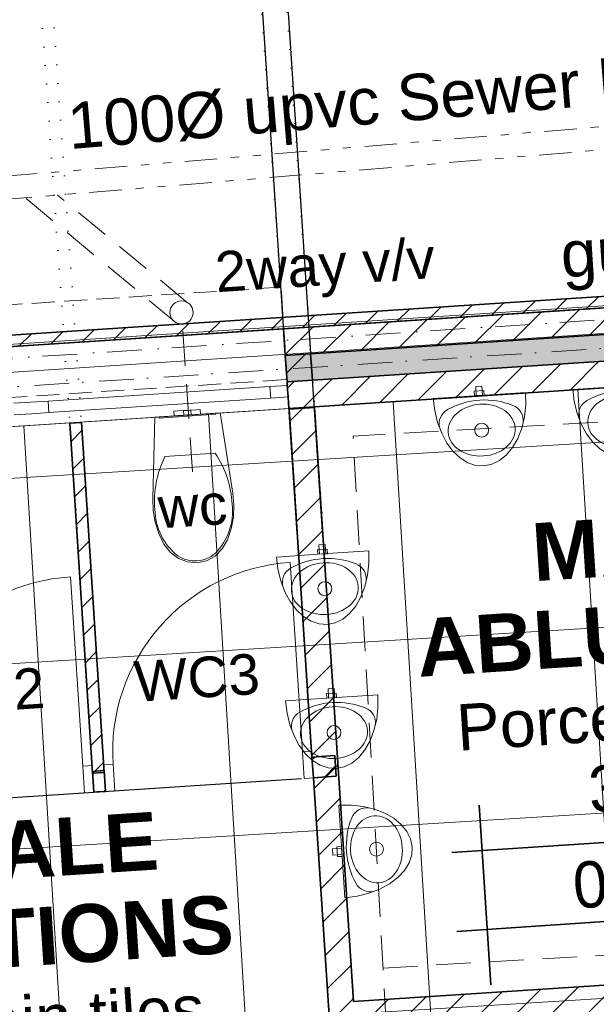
# Model space of a CAD drawing. Header units: millimetres. Extents: x -115474967 to 444143, y -74377 to 241828222.
# Tile 493 of 590: x 287926 to 290418, y 243706 to 247960. Entities that reach past the tile are written whole.
import ezdxf

# ---------------------------------------------------------------- set-up
doc = ezdxf.new("R2010")
doc.units = ezdxf.units.MM
doc.header["$MEASUREMENT"] = 0
for name, pattern in [('Dashed', [280, 140, -140]), ('Dense Dotted', [80, 0, -80]), ('Dot & Dashed', [280, 150, -60, 0, -70]), ('Hidden Line', [140, 100, -40]), ('Hidden Line copy', [230, 150, -80]), ('Triple Dashed', [390, 140, -60, 35, -60, 35, -60])]:
    doc.linetypes.add(name, pattern=pattern)
for name, color, linetype, lineweight in [('0_Pen_No__16', 9, 'Continuous', 20), ('0_Pen_No__2', 7, 'Continuous', 20), ('A_BEAMS_Pen_No__69', 255, 'Continuous', 20), ('A_BEAMS_Pen_No__90', 255, 'Continuous', 20), ('A_FLOORS FINISH_Pen_No__128', 9, 'Continuous', 0), ('A_WALL LOAD_Pen_No__1', 7, 'Continuous', 30), ('A_WALL LOAD_Pen_No__3', 7, 'Continuous', 15), ('A_WALL LOAD_Pen_No__6', 7, 'Continuous', 5), ('B_CUT OUT_Pen_No__3', 30, 'Continuous', 15), ('B_FURN LOOSE_Pen_No__6', 7, 'Continuous', 5), ('BUILDING_Pen_No__2', 7, 'Continuous', 20), ('C-GRID _Pen_No__5', 7, 'Continuous', 5), ('C_TEXT GA_Pen_No__6', 7, 'Continuous', 5), ('SEWER LINE_Pen_No__1', 7, 'Continuous', 30), ('SEWER LINE_Pen_No__10', 9, 'Continuous', 20), ('SEWER LINE_Pen_No__6', 7, 'Continuous', 5)]:
    doc.layers.add(name, color=color, linetype=linetype, lineweight=lineweight)
for name, color, linetype, lineweight, true_color in [('0_Pen_No__7', 7, 'Continuous', 5, 0x3f3f3f), ('A_FLOORS FINISH_Pen_No__168', 7, 'Continuous', 5, 0x996633), ('A_WALL LOAD_Pen_No__7', 7, 'Continuous', 5, 0x3f3f3f), ('SEWER LINE_Pen_No__21', 7, 'Continuous', 0, 0x00ff4d)]:
    doc.layers.add(name, color=color, linetype=linetype, lineweight=lineweight, true_color=true_color)
for name, color, linetype in [('A_BEAMS', 7, 'Continuous'), ('B_FURN LOOSE', 7, 'Continuous'), ('C_DIMS - GA', 7, 'Continuous')]:
    doc.layers.add(name, color=color, linetype=linetype)
doc.styles.add('GENERATED_STYLE_1', font='GOTHIC.TTF')
doc.styles.add('GENERATED_STYLE_2', font='arial.ttf')
doc.styles.add('GENERATED_STYLE_6', font='GOTHICB.TTF')
doc.dimstyles.new('GENERATED_STYLE__3', dxfattribs={"dimtxt": 200, "dimasz": 95, "dimexe": 0.18, "dimexo": 2517.243423, "dimgap": 0.09, "dimtad": 1, "dimdec": 0, "dimzin": 0, "dimdsep": 46, "dimtxsty": 'GENERATED_STYLE_1', "dimblk": 'ARROWHEAD_2', "dimblk1": 'ARROWHEAD_2', "dimblk2": 'ARROWHEAD_2', "dimcen": 0.09, "dimclrd": 7, "dimclre": 7, "dimclrt": 7, "dimadec": 0, "dimazin": 0, "dimtfac": 1, "dimtdec": 4, "dimtmove": 0, "dimatfit": 3, "dimfxl": 1, "dimtolj": 1, "dimtzin": 0, "dimarcsym": 0})
doc.dimstyles.new('GENERATED_STYLE__4', dxfattribs={"dimtxt": 200, "dimasz": 228, "dimexe": 0.18, "dimexo": 40, "dimgap": 0.09, "dimtad": 1, "dimtih": 1, "dimtoh": 1, "dimdec": 0, "dimzin": 0, "dimdsep": 46, "dimtxsty": 'GENERATED_STYLE_1', "dimblk": 'ARROWHEAD_5', "dimblk1": 'ARROWHEAD_5', "dimblk2": 'ARROWHEAD_5', "dimcen": 0.09, "dimclrd": 7, "dimclre": 7, "dimclrt": 7, "dimadec": 0, "dimazin": 0, "dimtfac": 1, "dimtdec": 4, "dimtmove": 0, "dimatfit": 3, "dimfxl": 1, "dimtolj": 1, "dimtzin": 0, "dimarcsym": 0})
pattern_1 = [(45, (426418.63, 157469.93), (-63.63961, 63.63961), [])]
pattern_2 = [(45, (426418.63, 157469.93), (-76.89786, 76.89786), [])]

# ---------------------------------------------------------------- blocks, each defined once
blk = doc.blocks.new('IPE Beam 20[3]', base_point=(-128751.4, 89666.5))
at = {"layer": 'A_BEAMS_Pen_No__69', "color": 255, "linetype": 'Dot & Dashed', "lineweight": 20}
blk.add_line((-128741, 89667.2), (-144298.7, 88648.7), dxfattribs=at)
at = {"layer": 'A_BEAMS_Pen_No__90', "color": 255, "linetype": 'Continuous', "lineweight": 20}
for p, q in [((-128755.5, 89726.4), (-144292.2, 88709.3)), ((-128747.7, 89606.6), (-144284.4, 88589.5))]:
    blk.add_line(p, q, dxfattribs=at)
blk = doc.blocks.new('ARROWHEAD_2')
at = {"color": 0, "linetype": 'Continuous', "lineweight": 0}
for p, q in [((-0.378, -0.655), (0.378, 0.655)), ((0, 0), (-1, 0))]:
    blk.add_line(p, q, dxfattribs=at)
blk = doc.blocks.new('*D914')
at = {"layer": 'C_DIMS - GA', "color": 7, "linetype": 'Continuous', "lineweight": -2, "transparency": 16777216}
for p, q in [((289007.4, 249202.8), (288897.7, 249195.6)), ((289125.5, 245741.3), (288897.7, 249195.8)), ((289235.3, 245748.5), (289007.4, 249203)), ((289102.2, 249209.1), (289197, 249215.4)), ((288802.9, 249189.4), (288708.1, 249183.1))]:
    blk.add_line(p, q, dxfattribs=at)
at = {"layer": 'Defpoints', "color": 0, "linetype": 'Continuous', "transparency": 16777216}
for p in [(288897.7, 249195.6), (289400.9, 243236.7), (289291.2, 243229.5)]:
    blk.add_point(p, dxfattribs=at)
at = {"layer": 'C_DIMS - GA', "color": 7, "linetype": 'Continuous', "lineweight": -2, "transparency": 16777216, "xscale": 95, "yscale": 95, "zscale": 95}
for p, rotation in [((288897.7, 249195.6), 3.773374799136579), ((289007.4, 249202.8), 183.7733747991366)]:
    blk.add_blockref('ARROWHEAD_2', p, dxfattribs=dict(at, rotation=rotation))
at = {"layer": 'C_DIMS - GA', "color": 7, "linetype": 'Continuous', "lineweight": 5, "transparency": 16777216, "insert": (288952.6, 249199.2), "char_height": 200, "attachment_point": 5, "rotation": 3.7734, "style": 'GENERATED_STYLE_1'}
blk.add_mtext('\\A1;110', dxfattribs=at)
blk = doc.blocks.new('ARROWHEAD_5')
at = {"linetype": 'Continuous', "lineweight": 0}
blk.add_hatch(color=0, dxfattribs=at).paths.add_polyline_path([(-1, 0.2679), (0, 0), (-1, -0.2679)])
at = {"color": 0, "linetype": 'Continuous', "lineweight": 0}
blk.add_line((0, 0), (-1, 0), dxfattribs=at)
blk = doc.blocks.new('*D915')
at = {"layer": 'C_DIMS - GA', "color": 7, "linetype": 'Continuous', "lineweight": -2, "transparency": 16777216}
for p, q in [((291363.9, 248937.4), (290605.1, 248887.7)), ((291750.4, 246526.1), (291591.4, 248952.5)), ((289262.5, 248799.7), (290006.2, 248848.4)), ((289034.5, 248791.1), (289035, 248784.6))]:
    blk.add_line(p, q, dxfattribs=at)
at = {"layer": 'Defpoints', "color": 0, "linetype": 'Continuous', "transparency": 16777216}
for p in [(291591.4, 248952.3), (289031.9, 248831), (291753, 246486.2)]:
    blk.add_point(p, dxfattribs=at)
at = {"layer": 'C_DIMS - GA', "color": 7, "linetype": 'Continuous', "lineweight": -2, "transparency": 16777216, "xscale": 228, "yscale": 228, "zscale": 228}
for p, rotation in [((291591.4, 248952.3), 3.750722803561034), ((289035, 248784.8), 183.750722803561)]:
    blk.add_blockref('ARROWHEAD_5', p, dxfattribs=dict(at, rotation=rotation))
at = {"layer": 'C_DIMS - GA', "color": 7, "linetype": 'Continuous', "lineweight": 5, "transparency": 16777216, "insert": (290305.7, 248868.1), "char_height": 200, "attachment_point": 5, "rotation": 3.7507, "style": 'GENERATED_STYLE_1'}
blk.add_mtext('\\A1;2560^M', dxfattribs=at)
blk = doc.blocks.new('WC 24[28]', base_point=(-137767.7, 88781.8))
at = {"layer": 'B_FURN LOOSE_Pen_No__6', "color": 7, "linetype": 'Continuous', "lineweight": 5}
for p, q in [((-137825.9, 88798), (-137809.2, 88799.1)), ((-137824.5, 88778.1), (-137825.9, 88798)), ((-137824.5, 88778.1), (-137807.9, 88779.2)), ((-137809.2, 88799.1), (-137784.9, 88800.7)), ((-137807.9, 88779.2), (-137783.6, 88780.8)), ((-137784.9, 88800.7), (-137780.3, 88801)), ((-137783.6, 88780.8), (-137784.9, 88800.7)), ((-137783.6, 88780.8), (-137779, 88781.1)), ((-137780.3, 88801), (-137769, 88801.8)), ((-137779, 88781.1), (-137767.7, 88781.8)), ((-137769, 88801.8), (-137757.7, 88802.5)), ((-137767.7, 88781.8), (-137756.4, 88782.5)), ((-137757.7, 88802.5), (-137753, 88802.8)), ((-137756.4, 88782.5), (-137751.7, 88782.9)), ((-137753, 88802.8), (-137728.8, 88804.4)), ((-137751.7, 88782.9), (-137753, 88802.8)), ((-137751.7, 88782.9), (-137727.4, 88784.4)), ((-137728.8, 88804.4), (-137712.1, 88805.5)), ((-137727.4, 88784.4), (-137710.8, 88785.5)), ((-137710.8, 88785.5), (-137712.1, 88805.5)), ((-137756.4, 88609.1), (-137865.1, 88602)), ((-137647.7, 88616.2), (-137756.4, 88609.1))]:
    blk.add_line(p, q, dxfattribs=at)
at = {"layer": 'B_FURN LOOSE_Pen_No__6', "color": 7, "linetype": 'Continuous', "lineweight": 5, "flags": 128}
for points in [[(-137907.1, 88318.3), (-137891.5, 88269.5), (-137869.5, 88223.9), (-137841.5, 88188.4), (-137806.7, 88162.1), (-137767.3, 88146.7), (-137725.9, 88143.2), (-137685.3, 88152.1), (-137648.3, 88172.5), (-137617.2, 88203.1), (-137594.1, 88241.9), (-137578.1, 88290), (-137569, 88340.4), (-137566.9, 88392), (-137571.8, 88443.5), (-137627, 88791), (-137908.3, 88772.6), (-137917.8, 88420.9), (-137916, 88369.2)], [(-137644.9, 88789.8), (-137890.4, 88773.8), (-137890.1, 88768.8), (-137644.6, 88784.8)]]:
    blk.add_lwpolyline(points, close=True, dxfattribs=at)
at = {"layer": 'B_FURN LOOSE_Pen_No__6', "color": 7, "linetype": 'Continuous', "lineweight": 5}
for centre, major_axis, start_param, end_param in [((-137999.9, 88377.9), (-27.8, 424.6), 4.688771, 5.241791), ((-137484.8, 88411.5), (-27.8, 424.6), 1.041392, 1.594412), ((-137830, 88364.5), (-16.8, 256.5), 3.867528, 4.768116), ((-137651.5, 88376.2), (-16.8, 256.5), 1.515065, 2.415654), ((-137736.3, 88290), (-9, 138.3), 3.147454, 3.774097), ((-137734.7, 88290.2), (-9, 138.3), 2.509088, 3.135732)]:
    blk.add_ellipse(centre, major_axis=major_axis, ratio=0.999377, start_param=start_param, end_param=end_param, dxfattribs=at)
blk = doc.blocks.new('Urinal 24[77]', base_point=(-53729.8, 77347.9))
at = {"layer": 'B_FURN LOOSE_Pen_No__6', "color": 7, "linetype": 'Continuous', "lineweight": 5, "flags": 128}
for points in [[(-53743, 77547.4), (-53690, 77547.9), (-53638.1, 77542.3), (-53589.1, 77530.7), (-53544.3, 77513.6), (-53505.2, 77491.5), (-53472.9, 77465), (-53448.4, 77435), (-53432.4, 77402.3), (-53425.5, 77367.9), (-53427.8, 77333), (-53439.4, 77298.5), (-53459.7, 77265.5), (-53488.2, 77235), (-53524.1, 77207.9), (-53566.3, 77185.1), (-53613.4, 77167.2), (-53664, 77154.8), (-53716.7, 77148.3), (-53729.8, 77347.9)], [(-53730.7, 77361.3), (-53729, 77334.4), (-53768.9, 77331.8), (-53770.6, 77358.7)], [(-53731.2, 77368.8), (-53728.5, 77326.9), (-53748.4, 77325.6), (-53751.2, 77367.5)]]:
    blk.add_lwpolyline(points, close=True, dxfattribs=at)
at = {"layer": 'B_FURN LOOSE_Pen_No__6', "color": 7, "linetype": 'Continuous', "lineweight": 5}
blk.add_circle((-53580.2, 77357.7), 30, dxfattribs=at)
for centre, radius, start, end in [((-53622.2, 77467), 70, 82.9588, 158.3208), ((-53380.5, 77370.9), 330.1, 158.3208, 183.7734), ((-53380.5, 77370.9), 330.1, 183.7734, 209.226), ((-53607.5, 77243.9), 70, 209.226, 284.5879)]:
    blk.add_arc(centre, radius, start, end, dxfattribs=at)
blk.add_ellipse((-53580.2, 77357.7), major_axis=(-9.5, 144.7), ratio=0.772414, dxfattribs=at)
blk = doc.blocks.new('Urinal 24[78]', base_point=(-53051.9, 78032.7))
at = {"layer": 'B_FURN LOOSE_Pen_No__6', "color": 7, "linetype": 'Continuous', "lineweight": 5, "flags": 128}
for points in [[(-53038.5, 78033.6), (-53065.4, 78031.8), (-53068, 78071.7), (-53041.1, 78073.5)], [(-52852.4, 78045.7), (-52851.9, 77992.7), (-52857.6, 77940.8), (-52869.2, 77891.8), (-52886.3, 77847), (-52908.4, 77807.9), (-52934.9, 77775.6), (-52965, 77751.2), (-52997.7, 77735.2), (-53032.1, 77728.3), (-53067, 77730.7), (-53101.5, 77742.2), (-53134.5, 77762.6), (-53165, 77791.2), (-53192, 77827.1), (-53214.8, 77869.2), (-53232.7, 77916.4), (-53245, 77967), (-53251.5, 78019.7), (-53051.9, 78032.7)], [(-53031, 78034.1), (-53072.9, 78031.3), (-53074.2, 78051.3), (-53032.3, 78054)]]:
    blk.add_lwpolyline(points, close=True, dxfattribs=at)
at = {"layer": 'B_FURN LOOSE_Pen_No__6', "color": 7, "linetype": 'Continuous', "lineweight": 5}
blk.add_circle((-53042.2, 77883), 30, dxfattribs=at)
for centre, radius, start, end in [((-53029.1, 77683.3), 330.1, 93.7342, 119.1868), ((-53029.1, 77683.3), 330.1, 68.2816, 93.7342), ((-52932.9, 77925), 70, 352.9197, 68.2816), ((-53156, 77910.4), 70, 119.1868, 194.5487)]:
    blk.add_arc(centre, radius, start, end, dxfattribs=at)
blk.add_ellipse((-53042.2, 77883), major_axis=(144.7, 9.4), ratio=0.772414, dxfattribs=at)
blk = doc.blocks.new('Urinal 24[79]', base_point=(-52448.9, 78072.1))
at = {"layer": 'B_FURN LOOSE_Pen_No__6', "color": 7, "linetype": 'Continuous', "lineweight": 5, "flags": 128}
for points in [[(-52435.4, 78072.9), (-52462.3, 78071.2), (-52464.9, 78111.1), (-52438, 78112.9)], [(-52249.3, 78085.1), (-52248.9, 78032), (-52254.5, 77980.2), (-52266.1, 77931.2), (-52283.2, 77886.4), (-52305.4, 77847.3), (-52331.9, 77815), (-52361.9, 77790.5), (-52394.6, 77774.6), (-52429, 77767.7), (-52464, 77770.1), (-52498.4, 77781.6), (-52531.4, 77802), (-52561.9, 77830.5), (-52589, 77866.4), (-52611.8, 77908.6), (-52629.6, 77955.7), (-52642, 78006.4), (-52648.4, 78059), (-52448.9, 78072.1)], [(-52427.9, 78073.4), (-52469.8, 78070.7), (-52471.1, 78090.6), (-52429.2, 78093.4)]]:
    blk.add_lwpolyline(points, close=True, dxfattribs=at)
at = {"layer": 'B_FURN LOOSE_Pen_No__6', "color": 7, "linetype": 'Continuous', "lineweight": 5}
blk.add_circle((-52439.1, 77922.4), 30, dxfattribs=at)
for centre, radius, start, end in [((-52426.1, 77722.7), 330.1, 93.7342, 119.1868), ((-52426.1, 77722.7), 330.1, 68.2816, 93.7342), ((-52329.8, 77964.3), 70, 352.9197, 68.2816), ((-52552.9, 77949.8), 70, 119.1868, 194.5487)]:
    blk.add_arc(centre, radius, start, end, dxfattribs=at)
blk.add_ellipse((-52439.1, 77922.4), major_axis=(144.7, 9.4), ratio=0.772414, dxfattribs=at)
blk = doc.blocks.new('Urinal 24[80]', base_point=(-51845.5, 78111.4))
at = {"layer": 'B_FURN LOOSE_Pen_No__6', "color": 7, "linetype": 'Continuous', "lineweight": 5, "flags": 128}
for points in [[(-51832, 78112.3), (-51858.9, 78110.6), (-51861.5, 78150.5), (-51834.6, 78152.2)], [(-51645.9, 78124.5), (-51645.5, 78071.4), (-51651.1, 78019.6), (-51662.7, 77970.5), (-51679.8, 77925.8), (-51702, 77886.7), (-51728.5, 77854.4), (-51758.5, 77829.9), (-51791.3, 77814), (-51825.6, 77807.1), (-51860.6, 77809.4), (-51895.1, 77821), (-51928.1, 77841.3), (-51958.5, 77869.9), (-51985.6, 77905.8), (-52008.4, 77948), (-52026.2, 77995.1), (-52038.6, 78045.8), (-52045, 78098.4), (-51845.5, 78111.4)], [(-51824.5, 78112.8), (-51866.4, 78110.1), (-51867.7, 78130), (-51825.8, 78132.8)]]:
    blk.add_lwpolyline(points, close=True, dxfattribs=at)
at = {"layer": 'B_FURN LOOSE_Pen_No__6', "color": 7, "linetype": 'Continuous', "lineweight": 5}
blk.add_circle((-51835.7, 77961.8), 30, dxfattribs=at)
for centre, radius, start, end in [((-51822.7, 77762), 330.1, 93.7342, 119.1868), ((-51822.7, 77762), 330.1, 68.2816, 93.7342), ((-51726.4, 78003.7), 70, 352.9197, 68.2816), ((-51949.5, 77989.1), 70, 119.1868, 194.5487)]:
    blk.add_arc(centre, radius, start, end, dxfattribs=at)
blk.add_ellipse((-51835.7, 77961.8), major_axis=(144.7, 9.4), ratio=0.772414, dxfattribs=at)
blk = doc.blocks.new('Urinal 24[81]', base_point=(-135902.6, 88905.5))
at = {"layer": 'B_FURN LOOSE_Pen_No__6', "color": 7, "linetype": 'Continuous', "lineweight": 5, "flags": 128}
for points in [[(-135703.1, 88918.5), (-135702.6, 88865.4), (-135708.3, 88813.6), (-135719.9, 88764.6), (-135737, 88719.8), (-135759.1, 88680.7), (-135785.6, 88648.4), (-135815.7, 88623.9), (-135848.4, 88608), (-135882.8, 88601.1), (-135917.7, 88603.5), (-135952.2, 88615), (-135985.2, 88635.4), (-136015.7, 88663.9), (-136042.7, 88699.9), (-136065.5, 88742), (-136083.4, 88789.1), (-136095.7, 88839.8), (-136102.2, 88892.4), (-135902.6, 88905.5)], [(-135881.7, 88906.8), (-135923.6, 88904.1), (-135924.9, 88924.1), (-135883, 88926.8)], [(-135889.2, 88906.3), (-135916.1, 88904.6), (-135918.7, 88944.5), (-135891.8, 88946.3)]]:
    blk.add_lwpolyline(points, close=True, dxfattribs=at)
at = {"layer": 'B_FURN LOOSE_Pen_No__6', "color": 7, "linetype": 'Continuous', "lineweight": 5}
blk.add_circle((-135892.9, 88755.8), 30, dxfattribs=at)
for centre, radius, start, end in [((-135879.8, 88556.1), 330.1, 93.7342, 119.1868), ((-135879.8, 88556.1), 330.1, 68.2816, 93.7342), ((-136006.7, 88783.2), 70, 119.1868, 194.5487), ((-135783.6, 88797.7), 70, 352.9197, 68.2816)]:
    blk.add_arc(centre, radius, start, end, dxfattribs=at)
blk.add_ellipse((-135892.9, 88755.8), major_axis=(144.7, 9.4), ratio=0.772414, dxfattribs=at)
blk = doc.blocks.new('*D934')
at = {"layer": 'C_DIMS - GA', "color": 7, "linetype": 'Continuous', "lineweight": -2, "transparency": 16777216}
for p, q in [((288919.2, 248788.2), (288928.1, 248657.2)), ((289028.6, 248803.7), (289038.1, 248664.6)), ((288833.4, 248650.5), (288738.6, 248644.1)), ((288928.1, 248657), (289038.1, 248664.5)), ((289132.9, 248670.9), (289227.7, 248677.4))]:
    blk.add_line(p, q, dxfattribs=at)
at = {"layer": 'Defpoints', "color": 0, "linetype": 'Continuous', "transparency": 16777216}
for p in [(289038.1, 248664.5), (289090.2, 246276.7), (289199.6, 246292.3)]:
    blk.add_point(p, dxfattribs=at)
at = {"layer": 'C_DIMS - GA', "color": 7, "linetype": 'Continuous', "lineweight": -2, "transparency": 16777216, "xscale": 95, "yscale": 95, "zscale": 95}
for p, rotation in [((289038.1, 248664.5), 183.8948661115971), ((288928.1, 248657), 3.894866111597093)]:
    blk.add_blockref('ARROWHEAD_2', p, dxfattribs=dict(at, rotation=rotation))
at = {"layer": 'C_DIMS - GA', "color": 7, "linetype": 'Continuous', "lineweight": 5, "transparency": 16777216, "insert": (288983.1, 248660.7), "char_height": 200, "attachment_point": 5, "rotation": 3.8949, "style": 'GENERATED_STYLE_1'}
blk.add_mtext('\\A1;110', dxfattribs=at)

msp = doc.modelspace()

# ---------------------------------------------------------------- hatches: boundary and pattern name
at = {"layer": '0_Pen_No__7', "linetype": 'Continuous', "lineweight": 5, "true_color": 0x000000}
h = msp.add_hatch(dxfattribs=at)
h.set_pattern_fill('ANSI31', color=18, scale=870, style=0)
h.set_pattern_definition(pattern_2)
h.paths.add_polyline_path([(289066.51969, 246624.21523), (289074.01969, 246509.45997), (291474.02738, 246666.31621), (291466.5487, 246781.07286)])
h = msp.add_hatch(dxfattribs=at)
h.set_pattern_fill('ANSI31', color=18, scale=870, style=0)
h.set_pattern_definition(pattern_2)
h.paths.add_polyline_path([(289081.51972, 246394.70489), (289089.01966, 246279.94967), (291488.98468, 246436.80306), (291481.50604, 246551.55966)])
h = msp.add_hatch(dxfattribs=at)
h.set_pattern_fill('ANSI31', color=18, scale=870, style=0)
h.set_pattern_definition(pattern_2)
h.paths.add_polyline_path([(289199.95256, 246283.98787), (289090.19102, 246276.74875), (289411.48654, 241405.17994), (289521.25285, 241412.34675)])
h = msp.add_hatch(dxfattribs=at)
h.set_pattern_fill('ANSI31', color=18, scale=870, style=0)
h.set_pattern_definition(pattern_2)
h.paths.add_polyline_path([(289376.47034, 243607.57797), (292321.12824, 243799.83908), (292423.72443, 243916.77196), (289369.23121, 243717.33953)])
at = {"layer": 'A_FLOORS FINISH_Pen_No__128', "linetype": 'Continuous', "lineweight": 0}
h = msp.add_hatch(dxfattribs=at)
h.set_pattern_fill('PATTERN__TILES_ANGLED', color=9, style=0, pattern_type=2)
h.set_pattern_definition([(93.5, (426418.6, 157469.9), (798.508, 48.839), []), (183.5, (426418.6, 157469.9), (-48.839, 798.508), [])])
h.paths.add_polyline_path([(286415.73335, 243490.27373), (284170.1251, 243343.33297), (284170.18474, 243342.42161), (282907.08813, 243259.77123), (283152.21209, 239654.47485), (284415.81699, 239737.16066), (284512.80139, 238246.16947), (284861.57786, 238268.99208), (284871.46964, 238121.45541), (294809.54082, 238785.46505), (294681.7275, 240634.84564), (296292.52511, 240746.02175), (296124.99837, 242996.49462), (297098.08165, 243064.59046), (296985.80221, 244781.22992), (293842.13669, 244575.70101), (293710.96244, 246581.19347), (286245.80548, 246094.1274)])
at = {"layer": 'A_WALL LOAD_Pen_No__6', "linetype": 'Continuous', "lineweight": 5}
h = msp.add_hatch(dxfattribs=at)
h.set_pattern_fill('_WALL_EXTERNAL', style=0, pattern_type=2)
h.set_pattern_definition([(45, (426418.63, 157469.93), (-127.27922, 127.27922), [])])
h.paths.add_polyline_path([(289183.18063, 246516.59436), (289190.99189, 246401.85957), (289081.52507, 246394.70516), (289074.02507, 246509.46033)])
at = {"layer": 'A_WALL LOAD_Pen_No__7', "linetype": 'Continuous', "lineweight": 5, "true_color": 0x9f07ff}
h = msp.add_hatch(dxfattribs=at)
h.set_pattern_fill('HATCH__BRICK', color=190, style=0, pattern_type=2)
h.set_pattern_definition(pattern_1)
h.paths.add_polyline_path([(284321.81436, 246314.11761), (294122.69621, 246953.78572), (294119.43982, 247003.67956), (284318.55797, 246364.01146)])
msp.add_hatch(color=190, dxfattribs=at).paths.add_polyline_path([(291474.02737, 246666.31621), (289074.0197, 246509.46001), (289081.51978, 246394.70488), (291481.50603, 246551.55969)])
h = msp.add_hatch(dxfattribs=at)
h.set_pattern_fill('HATCH__BRICK', color=190, style=0, pattern_type=2)
h.set_pattern_definition(pattern_1)
h.paths.add_polyline_path([(288290.65396, 244707.84669), (288192.50275, 246219.13955), (288142.60787, 246215.89911), (288240.75907, 244704.60626)])
h = msp.add_hatch(dxfattribs=at)
h.set_pattern_fill('HATCH__BRICK', color=190, style=0, pattern_type=2)
h.set_pattern_definition(pattern_1)
h.paths.add_polyline_path([(289288.1129, 244780.47486), (289189.3013, 244774.01204), (289195.17524, 244684.20392), (289293.98684, 244690.66675)])
h = msp.add_hatch(dxfattribs=at)
h.set_pattern_fill('HATCH__BRICK', color=190, style=0, pattern_type=2)
h.set_pattern_definition(pattern_1)
h.paths.add_polyline_path([(288240.27937, 244711.94079), (288246.15331, 244622.13267), (288297.09414, 244625.4645), (288291.2202, 244715.27261)])

# ---------------------------------------------------------------- linework, layer by layer
at = {"layer": '0_Pen_No__16', "color": 8, "linetype": 'Dense Dotted', "lineweight": 20}
for p, q in [((289121.58523, 245825.35532), (288882.63208, 249288.20786)), ((289231.35169, 245832.51938), (288992.39855, 249295.37192)), ((288173.82558, 245763.49847), (287934.87244, 249226.35101)), ((288223.71943, 245766.75486), (287984.76628, 249229.6074))]:
    msp.add_line(p, q, dxfattribs=at)
at = {"layer": '0_Pen_No__2', "color": 1, "linetype": 'Continuous', "lineweight": 25}
msp.add_line((286349.79831, 244498.07957), (289144.08423, 244680.70446), dxfattribs=at)
at = {"layer": 'A_FLOORS FINISH_Pen_No__168', "color": 25, "linetype": 'Continuous', "lineweight": 5, "true_color": 0x996633, "flags": 128}
msp.add_lwpolyline([(286415.73335, 243490.27373), (284170.1251, 243343.33297), (284170.18474, 243342.42161), (282907.08813, 243259.77123), (283152.21209, 239654.47485), (284415.81699, 239737.16066), (284512.80139, 238246.16947), (284861.57786, 238268.99208), (284871.46964, 238121.45541), (294809.54082, 238785.46505), (294681.7275, 240634.84564), (296292.52511, 240746.02175), (296124.99837, 242996.49462), (297098.08165, 243064.59046), (296985.80221, 244781.22992), (293842.13669, 244575.70101), (293710.96244, 246581.19347), (286245.80548, 246094.1274)], close=True, dxfattribs=at)
at = {"layer": 'A_WALL LOAD_Pen_No__1', "color": 214, "linetype": 'Continuous', "lineweight": 35}
for p, q in [((291474.02738, 246666.31622), (289074.01968, 246509.45998)), ((289074.0197, 246509.46002), (289066.51969, 246624.21519)), ((289074.0197, 246509.46002), (289066.51969, 246624.21519)), ((291481.50603, 246551.55963), (289081.51966, 246394.70481)), ((289081.5197, 246394.70484), (289074.0197, 246509.46002)), ((289081.5197, 246394.70484), (289074.0197, 246509.46002)), ((289082.49796, 246379.73678), (289081.5197, 246394.70484)), ((289082.49796, 246379.73678), (289081.5197, 246394.70484)), ((289085.75883, 246329.84322), (289082.49796, 246379.73678)), ((289085.75883, 246329.84322), (289082.49796, 246379.73678)), ((289085.75883, 246329.84322), (289082.49796, 246379.73678)), ((289089.0197, 246279.94967), (289085.75883, 246329.84322)), ((289089.0197, 246279.94967), (289085.75883, 246329.84322)), ((289189.30131, 244774.01203), (289226.22242, 244776.42687)), ((289189.30131, 244774.01203), (289226.22242, 244776.42687)), ((289189.30131, 244774.01203), (289226.22242, 244776.42687)), ((289195.17525, 244684.20392), (289189.30131, 244774.01203)), ((289195.17525, 244684.20392), (289189.30131, 244774.01203)), ((289195.17525, 244684.20392), (289189.30131, 244774.01203)), ((288240.27935, 244711.9408), (288277.20046, 244714.35564)), ((288240.27935, 244711.9408), (288277.20046, 244714.35564)), ((288240.27935, 244711.9408), (288277.20046, 244714.35564)), ((288246.15329, 244622.13269), (288240.27935, 244711.9408)), ((288246.15329, 244622.13269), (288240.27935, 244711.9408)), ((288246.15329, 244622.13269), (288240.27935, 244711.9408)), ((288291.22019, 244715.27261), (288254.29908, 244712.85777)), ((288291.22019, 244715.27261), (288254.29908, 244712.85777)), ((288291.22019, 244715.27261), (288254.29908, 244712.85777)), ((288297.09414, 244625.4645), (288291.22019, 244715.27261)), ((288297.09414, 244625.4645), (288291.22019, 244715.27261)), ((288297.09414, 244625.4645), (288291.22019, 244715.27261)), ((289195.17525, 244684.20392), (289232.09636, 244686.61876)), ((289195.17525, 244684.20392), (289232.09636, 244686.61876)), ((289195.17525, 244684.20392), (289232.09636, 244686.61876)), ((288246.15329, 244622.13269), (288283.07441, 244624.54753)), ((288246.15329, 244622.13269), (288283.07441, 244624.54753)), ((288246.15329, 244622.13269), (288283.07441, 244624.54753)), ((288297.09414, 244625.4645), (288260.17302, 244623.04966)), ((288297.09414, 244625.4645), (288260.17302, 244623.04966)), ((288297.09414, 244625.4645), (288260.17302, 244623.04966))]:
    msp.add_line(p, q, dxfattribs=at)
for points in [[(294119.43982, 247003.67956), (284318.55797, 246364.01146)], [(284321.81436, 246314.11761), (294122.69621, 246953.78572)], [(291466.54873, 246781.07281), (289066.5197, 246624.21519)], [(289089.01975, 246279.94967), (291488.98468, 246436.80311)], [(289199.95256, 246283.98787), (289090.19102, 246276.74875)], [(289090.19102, 246276.74875), (289189.30131, 244774.01203)], [(289369.23121, 243717.33953), (289199.95256, 246283.98787)], [(288192.50275, 246219.13955), (288142.60787, 246215.89911)], [(288142.60787, 246215.89911), (288240.75907, 244704.60626)], [(288290.65396, 244707.84669), (288192.50275, 246219.13955)], [(289288.1129, 244780.47485), (289189.3013, 244774.01203)], [(289293.98684, 244690.66674), (289288.1129, 244780.47485)], [(288291.22018, 244715.27261), (288240.27936, 244711.9408)], [(288240.75907, 244704.60626), (288290.65396, 244707.84669)], [(289195.17524, 244684.20392), (289293.98684, 244690.66674)], [(289195.22423, 244684.20712), (289411.48654, 241405.17994)], [(288246.1533, 244622.13269), (288297.09413, 244625.4645)], [(292423.72443, 243916.77196), (289369.23121, 243717.33953)]]:
    msp.add_lwpolyline(points, dxfattribs=at)
at = {"layer": 'A_WALL LOAD_Pen_No__1', "color": 214, "linetype": 'Continuous', "lineweight": 35, "flags": 128}
msp.add_lwpolyline([(289183.18063, 246516.59436), (289190.99189, 246401.85957), (289081.52507, 246394.70516), (289074.02507, 246509.46033)], close=True, dxfattribs=at)
at = {"layer": 'A_WALL LOAD_Pen_No__3', "color": 30, "linetype": 'Continuous', "lineweight": 15}
for p, q in [((284630.98275, 246334.32379), (289066.51969, 246624.21519)), ((284653.48276, 245990.05827), (289089.0197, 246279.94967))]:
    msp.add_line(p, q, dxfattribs=at)
for centre in [(289147.75494, 244796.34809), (288198.73299, 244734.27686)]:
    msp.add_arc(centre, 820, 93.74212757, 183.74212757, dxfattribs=at)
at = {"layer": 'A_WALL LOAD_Pen_No__6', "color": 7, "linetype": 'Continuous', "lineweight": 5}
for p, q in [((289007.65763, 246374.84547), (289082.49796, 246379.73678)), ((289010.9185, 246324.95192), (289007.65763, 246374.84547)), ((287898.77339, 246302.37262), (287973.61372, 246307.26393)), ((287973.61372, 246307.26393), (288048.45405, 246312.15523)), ((288048.45405, 246312.15523), (288051.71492, 246262.26168)), ((289085.75883, 246329.84322), (289010.9185, 246324.95192)), ((287976.87459, 246257.37037), (287902.03426, 246252.47907)), ((288051.71492, 246262.26168), (287976.87459, 246257.37037)), ((289147.75494, 244796.34809), (289094.2368, 245614.59977)), ((288198.73299, 244734.27686), (288145.21485, 245552.52853)), ((289187.66965, 244798.95873), (289147.75494, 244796.34809)), ((289147.75494, 244796.34809), (289155.26053, 244681.59328)), ((289195.17525, 244684.20392), (289187.66965, 244798.95873)), ((288238.6477, 244736.8875), (288198.73299, 244734.27686)), ((288198.73299, 244734.27686), (288206.23858, 244619.52205)), ((288246.15329, 244622.13269), (288238.6477, 244736.8875)), ((288329.50326, 244742.82995), (288289.58854, 244740.21931)), ((288289.58854, 244740.21931), (288297.09414, 244625.4645)), ((288337.00885, 244628.07514), (288329.50326, 244742.82995)), ((289155.26053, 244681.59328), (289195.17525, 244684.20392)), ((288206.23858, 244619.52205), (288246.15329, 244622.13269)), ((288297.09414, 244625.4645), (288337.00885, 244628.07514))]:
    msp.add_line(p, q, dxfattribs=at)
at = {"layer": 'A_WALL LOAD_Pen_No__7', "color": 190, "linetype": 'Continuous', "lineweight": 5, "true_color": 0x9f07ff}
for p, q in [((288048.45405, 246312.15523), (289007.65763, 246374.84547)), ((289010.9185, 246324.95192), (288051.71492, 246262.26168))]:
    msp.add_line(p, q, dxfattribs=at)
at = {"layer": 'B_CUT OUT_Pen_No__3', "color": 30, "linetype": 'Hidden Line', "lineweight": 15}
for points in [[(289055.8274, 246804.09853), (284619.27814, 246515.02759)], [(289081.83494, 246404.94491), (289055.8274, 246804.09853)], [(284645.28567, 246115.87398), (289081.83494, 246404.94491)]]:
    msp.add_lwpolyline(points, dxfattribs=at)
at = {"layer": 'BUILDING_Pen_No__2', "color": 1, "linetype": 'Continuous', "lineweight": 25}
msp.add_line((297665.22329, 247184.99366), (284115.61376, 246300.65964), dxfattribs=at)
at = {"layer": 'C-GRID _Pen_No__5', "color": 4, "linetype": 'Dot & Dashed', "lineweight": 5}
msp.add_line((279604.23282, 245831.93511), (299030.05356, 247099.73617), dxfattribs=at)
at = {"layer": 'SEWER LINE_Pen_No__1', "color": 214, "linetype": 'Continuous', "lineweight": 35}
for p, q in [((289962.84686, 243789.71651), (289911.33044, 244565.71185)), ((289793.37099, 244361.52247), (291616.00533, 244482.52269)), ((289815.98223, 244020.92788), (291638.61656, 244141.9281))]:
    msp.add_line(p, q, dxfattribs=at)
at = {"layer": 'SEWER LINE_Pen_No__10', "color": 25, "linetype": 'Triple Dashed', "lineweight": 20, "true_color": 0x996633}
for p, q in [((282032.57273, 246798.38288), (295439.05058, 247912.4828)), ((282009.1879, 246696.06488), (295440.82934, 247812.49862))]:
    msp.add_line(p, q, dxfattribs=at)
at = {"layer": 'SEWER LINE_Pen_No__10', "color": 25, "linetype": 'Hidden Line copy', "lineweight": 20, "true_color": 0x996633}
for p, q in [((288650.05967, 246738.04553), (288089.81641, 247201.48477)), ((288600.58971, 246651.13913), (287949.39654, 247189.81312)), ((288672.87699, 246005.47562), (288625.32469, 246694.59233)), ((289496.60849, 243862.13448), (291842.21599, 243999.12191))]:
    msp.add_line(p, q, dxfattribs=at)
at = {"layer": 'SEWER LINE_Pen_No__10', "color": 25, "linetype": 'Hidden Line copy', "lineweight": 20, "true_color": 0x996633, "flags": 128}
msp.add_lwpolyline([(289600.63926, 242016.65138), (289367.02806, 246160.86292), (291643.20942, 246289.17237), (291605.88901, 246951.2283), (291043.112, 246911.5414)], dxfattribs=at)
at = {"layer": 'SEWER LINE_Pen_No__10', "color": 25, "linetype": 'Continuous', "lineweight": 20, "true_color": 0x996633}
msp.add_circle((288625.32469, 246694.59233), 50, dxfattribs=at)
at = {"layer": 'SEWER LINE_Pen_No__21', "color": 100, "linetype": 'Dashed', "lineweight": 0, "true_color": 0x00ff4d}
msp.add_line((284321.81436, 246314.11761), (297607.9261, 247180.15679), dxfattribs=at)

# ---------------------------------------------------------------- block references
at = {"layer": 'A_BEAMS', "color": 5, "linetype": 'Continuous', "lineweight": 5}
msp.add_blockref('IPE Beam 20[3]', (297667.19798, 247136.41816), dxfattribs=at)
at = {"layer": 'B_FURN LOOSE', "color": 5, "linetype": 'Continuous', "lineweight": 5}
for name, p in [('Urinal 24[81]', (290516.00063, 246375.39215)), ('Urinal 24[80]', (289912.9226, 246336.03142)), ('WC 24[28]', (288650.96528, 246251.73166)), ('Urinal 24[79]', (289235.01448, 245651.20386)), ('Urinal 24[78]', (289274.59408, 245029.27655)), ('Urinal 24[77]', (289318.34667, 244365.88816))]:
    msp.add_blockref(name, p, dxfattribs=at)

# ---------------------------------------------------------------- texts
at = {"layer": 'C_TEXT GA_Pen_No__6', "color": 7, "linetype": 'Continuous', "lineweight": 5, "char_height": 250, "attachment_point": 5, "rotation": 3.73815983, "line_spacing_factor": 0.911264, "style": 'GENERATED_STYLE_6'}
for s, insert, width in [('\\A1;{\\pqc;\\fArial|b1|i0|c0|p34;MALE ABLUTIONS\\P\\pqc;\\fArial|b0|i0|c0|p34;\\C214;\\H0.800000x;Porcelain tiles\\P\\pqc;\\fArial|b0|i0|c0|p34;34m²}', (290667.37736, 245183.31383), 2246.3986546), ('\\A1;{\\pqc;\\fArial|b1|i0|c0|p34;FEMALE ABLUTIONS\\P\\pqc;\\fArial|b0|i0|c0|p34;\\C214;\\H0.800000x;Porcelain tiles\\P\\pqc;\\fArial|b0|i0|c0|p34;34m²}', (287840.78229, 243859.90885), 3050.3050464)]:
    msp.add_mtext(s, dxfattribs=dict(at, insert=insert, width=width))
at = {"layer": 'C_TEXT GA_Pen_No__6', "color": 7, "linetype": 'Continuous', "lineweight": 5, "insert": (290725.72632, 244244.52037), "char_height": 200, "attachment_point": 5, "rotation": 3.79815292, "style": 'GENERATED_STYLE_1'}
msp.add_mtext('\\A1;{\\pqc;\\fCentury Gothic|b0|i0|c0|p34;06.\\fCentury Gothic|b0|i0|c0|p34;30\\fCentury Gothic|b0|i0|c0|p34;0}', dxfattribs=at)
at = {"layer": 'SEWER LINE_Pen_No__6', "color": 7, "linetype": 'Continuous', "lineweight": 5, "style": 'GENERATED_STYLE_2'}
for s, insert, char_height, attachment_point, rotation in [('\\A1;{\\pql;\\fArial|b0|i0|c0|p34;100\\fArial|b0|i0|c0|p34;Ø upvc Sewer Pipe Laid to fall @ 1:60 Gradient }', (288135.8129, 247469.9082), 200, 4, 4.7504876), ('\\A1;{\\pqc;\\fArial|b0|i0|c0|p34;gully}', (290552.94726, 246933.29282), 200, 5, 3.73419209), ('\\A1;{\\pqc;\\fArial|b0|i0|c0|p34;gully}', (290552.94726, 246933.29282), 200, 5, 3.73419209), ('\\A1;{\\pqc;\\fArial|b0|i0|c0|p34;2way v/v}', (289246.71324, 246873.97218), 175, 5, 3.73419209), ('\\A1;{\\pqc;\\fArial|b0|i0|c0|p34;wc}', (288672.56573, 245857.68277), 175, 5, 3.73419209), ('\\A1;{\\pqc;\\fArial|b0|i0|c0|p34;WC\\fArial|b0|i0|c0|p34;3}', (288691.60413, 245115.89648), 175, 5, 3.73419209), ('\\A1;{\\pqc;\\fArial|b0|i0|c0|p34;WC\\fArial|b0|i0|c0|p34;2}', (287762.77188, 245055.33509), 175, 5, 3.73419209)]:
    msp.add_mtext(s, dxfattribs=dict(at, insert=insert, char_height=char_height, attachment_point=attachment_point, rotation=rotation))

# ---------------------------------------------------------------- dimensions: what is measured, and where the dimension line sits
at = {"layer": 'C_DIMS - GA', "color": 7, "linetype": 'Continuous', "lineweight": 5}
for base, p1, p2, angle, picture, middle, turn in [((288897.68284, 249195.6093), (289400.93008, 243236.71284), (289291.16854, 243229.47372), 183.7733748, '*D914', (288952.56361, 249199.22886), 3.7733748), ((289038.12061, 248664.45936), (289090.19102, 246276.74875), (289199.62556, 246292.28692), 3.89486611, '*D934', (288983.1293, 248660.71538), 3.89486611)]:
    dim = msp.add_linear_dim(base=base, p1=p1, p2=p2, angle=angle, dimstyle='GENERATED_STYLE__3', dxfattribs=at)
    dim.commit()
    dim.dimension.update_dxf_attribs({"geometry": picture, "text_midpoint": middle, "dimtype": 160, "text_rotation": turn})
dim = msp.add_linear_dim(base=(291591.37063, 248952.34127), p1=(289031.93218, 248830.99521), p2=(291753.04225, 246486.18566), angle=3.7507228, text='2560^M', dimstyle='GENERATED_STYLE__4', dxfattribs=at)
dim.commit()
dim.dimension.update_dxf_attribs({"geometry": '*D915', "text_midpoint": (290305.65422, 248868.05468), "dimtype": 160, "text_rotation": 3.7507228})

doc.saveas('drawing.dxf')
